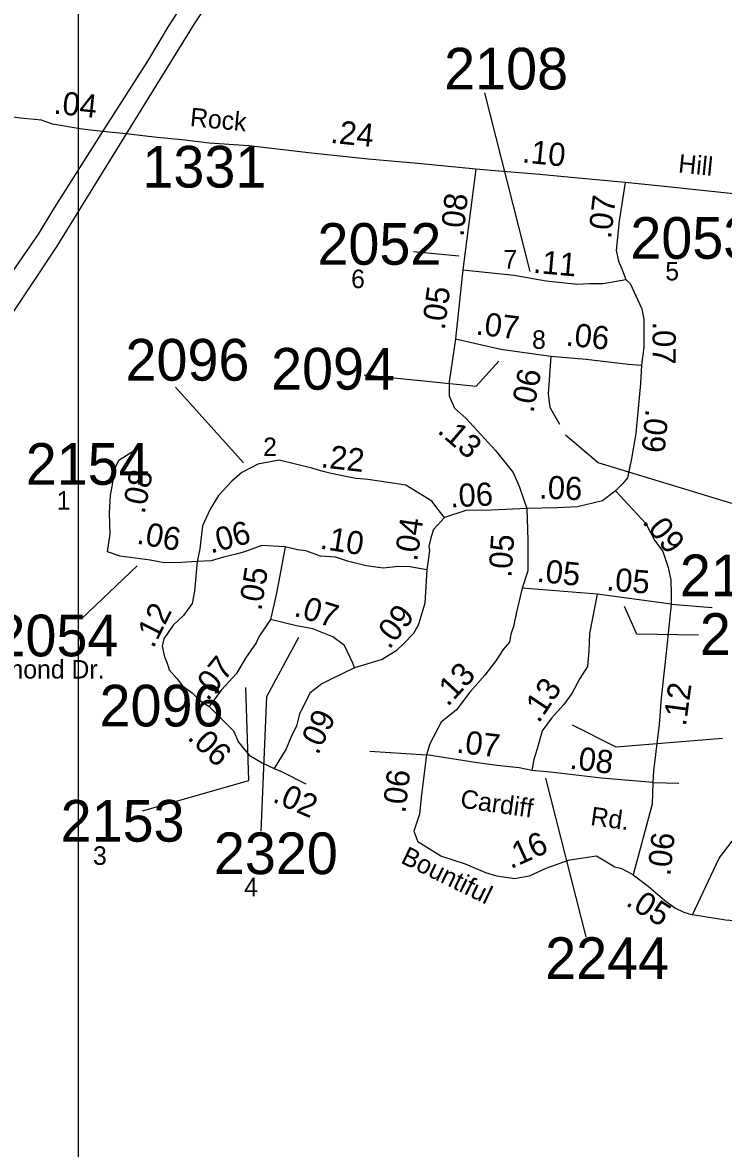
# Model space of a CAD drawing. Extents: x 1945482 to 2853149, y 66427 to 1015778.
# Drawn here: x 2316679 to 2319163, y 201645 to 205633 of the extents above; entities that cross this region are included whole.
import ezdxf

# ---------------------------------------------------------------- set-up
doc = ezdxf.new("R2010")
doc.units = 0
for name, color, linetype in [('Old_Level_11', 7, 'Continuous'), ('Old_Level_17', 7, 'Continuous'), ('Old_Level_27', 7, 'Continuous'), ('Old_Level_32', 7, 'Continuous'), ('Old_Level_35', 7, 'Continuous'), ('Old_Level_63', 7, 'Continuous'), ('Old_Level_8', 7, 'Continuous')]:
    doc.layers.add(name, color=color, linetype=linetype)

msp = doc.modelspace()

# ---------------------------------------------------------------- linework, layer by layer
at = {"layer": 'Old_Level_11'}
for points in [[(2318316.2, 205384.5), (2318476.7, 204751.3)], [(2318065.1, 204821.9), (2318225.3, 204806.9)], [(2317890.2, 204385.4), (2318287.4, 204344.5), (2318367.7, 204433.7)], [(2317221.2, 204340.9), (2317461.9, 204073.3)], [(2319193.2, 203929.2), (2318718.9, 204073.3), (2318603, 204171.5)], [(2316889.6, 203521.5), (2317085.7, 203708.8)], [(2319074.4, 203462.9), (2318856.7, 203466), (2318812.2, 203564.1)], [(2317524.7, 202768.8), (2317544.6, 203246.1), (2317658.4, 203455.5)], [(2317104.6, 202840.3), (2317481.1, 202948.6), (2317470.1, 203277.3)], [(2319159.2, 203097), (2318783.2, 203066.7), (2318627.7, 203143.8)], [(2318676.1, 202394.2), (2318533.5, 202956.1)]]:
    msp.add_lwpolyline(points, dxfattribs=at)
at = {"layer": 'Old_Level_27'}
for points in [[(2319151, 208104.5), (2319093, 208065.1), (2318829.5, 207839.7), (2318645.7, 207681), (2318569.2, 207607.5), (2318476.7, 207503.1), (2318301.5, 207299.5), (2318236.4, 207220.6), (2318068.1, 206999.9), (2318027.1, 206932.5), (2317939.4, 206800.2), (2317736.9, 206476.2), (2317599.4, 206261.1), (2317398.5, 205943.5), (2317258.4, 205716.8), (2317195.3, 205619.4), (2317121.8, 205495.9), (2316963.2, 205247.5)], [(2319241, 208072.1), (2319132, 207995.5), (2319059.1, 207933.1), (2318881.8, 207786.6), (2318626.4, 207549.4), (2318432.5, 207336.6), (2318357.5, 207244.1), (2318217, 207057.4), (2318162.3, 206982.4), (2318099.7, 206897), (2317992.2, 206742.3), (2317919.3, 206625.9), (2317866.9, 206542.8), (2317799.6, 206437.6), (2317691.2, 206260.7), (2317590.2, 206097.3), (2317491.7, 205944.4), (2317377.5, 205764.9), (2317288, 205628.5), (2317046.2, 205238.3)], [(2316963.2, 205247.5), (2316785.5, 204967.2), (2316736.9, 204886.3), (2316606.4, 204696.6), (2316544.9, 204595.4), (2316348.2, 204295.3), (2316182.8, 204047.4), (2316028.2, 203838.8), (2315697.4, 203405.6), (2315382.1, 202979.7), (2315065.7, 202557.3), (2314912.9, 202346.8), (2314798, 202193.9), (2314571.2, 201895.6), (2314357.6, 201617.1)], [(2317046.2, 205238.3), (2316800.5, 204841.3), (2316715.3, 204711.5), (2316566.1, 204489.3), (2316483.4, 204369.4), (2316393.2, 204245.9), (2316223.3, 204009.5), (2316195.9, 203975.1), (2316067, 203811.8), (2315922.6, 203622.5), (2315792.5, 203447.7), (2314896.6, 202244.9), (2313605.1, 200548.6), (2313389.1, 200260.2), (2313200.1, 200011), (2312818.5, 199504.7), (2312681.5, 199332.8), (2312497.2, 199086.7), (2312406.4, 198973.1), (2312175.3, 198673.3), (2311738.4, 198083.7), (2311608.6, 197906.3)]]:
    msp.add_lwpolyline(points, dxfattribs=at)
at = {"layer": 'Old_Level_32'}
for p, q in [((2318716.1, 203607.8), (2318450, 203629.8)), ((2318977.5, 203572.3), (2318716.1, 203607.8))]:
    msp.add_line(p, q, dxfattribs=at)
for points in [[(2316963.2, 205247.5), (2316891, 205255.6), (2316785.1, 205272.4)], [(2317046.2, 205238.3), (2316963.2, 205247.5)], [(2318286, 205113.3), (2318079.7, 205133.9), (2317903.7, 205149.1), (2317703.1, 205169.8), (2317591.9, 205183.2), (2317481.3, 205196.8), (2317340.3, 205205.6), (2317254.4, 205215.9), (2317145.8, 205227), (2317046.2, 205238.3)], [(2318286, 205113.3), (2318239.2, 204756.6)], [(2318814.4, 205066.9), (2318647.8, 205081.2), (2318512.8, 205095.1), (2318381.3, 205104.9), (2318286, 205113.3)], [(2318814.4, 205066.9), (2318793.5, 204930.7), (2318783.2, 204826), (2318791.2, 204787.3), (2318802.6, 204761), (2318816.9, 204722.3)], [(2319856.7, 204953.8), (2319657.7, 204974.6), (2319470.9, 204996.5), (2319243.7, 205021.2), (2318942, 205053.6), (2318814.4, 205066.9)], [(2318239.2, 204756.6), (2318213.7, 204512.3)], [(2318239.2, 204756.6), (2318422, 204738.2), (2318534.8, 204717.7), (2318646.5, 204706.3), (2318686.4, 204708.6), (2318736.5, 204708.6), (2318816.9, 204722.3)], [(2318816.9, 204722.3), (2318832.2, 204708.6), (2318874.4, 204619.2), (2318881.2, 204581.6), (2318881.2, 204550.8), (2318881.2, 204483.5), (2318872.3, 204419.6)], [(2318213.7, 204512.3), (2318190.8, 204359.9), (2318190.8, 204310.3), (2318209.6, 204267.5), (2318250.7, 204231.6), (2318303.7, 204173.5), (2318354.9, 204117), (2318418.2, 204039.2), (2318441, 203986.8), (2318465.9, 203911.8)], [(2318213.7, 204512.3), (2318374.2, 204475.5), (2318551.7, 204451.7)], [(2318551.7, 204451.7), (2318541.7, 204317.1), (2318547.4, 204270.3), (2318559.9, 204248.7), (2318582.7, 204209.9)], [(2318551.7, 204451.7), (2318676.1, 204440.2), (2318825.4, 204423.1), (2318872.3, 204419.6)], [(2318872.3, 204419.6), (2318868.7, 204354.7), (2318852.3, 204177.7), (2318836.9, 204088.8), (2318822.6, 204020.6), (2318806.1, 203999.9), (2318780.3, 203974)], [(2316980.7, 203757.7), (2316989.5, 203821.5), (2316987.7, 203896.4), (2316991.3, 203958.5), (2316998.6, 203995), (2317003.2, 204044.6), (2317020.3, 204082.2), (2317088.7, 204126.7)], [(2318174.1, 203880), (2318155.7, 203903.7), (2318129.3, 203937.5), (2318037.7, 203993.9), (2317975.2, 204004.2), (2317902.7, 204014.4), (2317877, 204016.1), (2317860, 204017.8), (2317772.9, 204035.5), (2317744.4, 204042.4), (2317704.5, 204054.9), (2317588.3, 204082.3), (2317513.1, 204068.6), (2317456.1, 204038.9), (2317420.8, 204008.2), (2317374.1, 203958), (2317344.5, 203909), (2317316.6, 203849.6), (2317308, 203768.5), (2317298.7, 203723.3)], [(2318780.3, 203974), (2318734.4, 203938.3), (2318646.1, 203917.2), (2318573.7, 203914.4), (2318465.9, 203911.8)], [(2318780.3, 203974), (2318888.2, 203857.9), (2318919, 203799.8), (2318948, 203758.8), (2318966.8, 203702.3), (2318977.1, 203657.9), (2318977.5, 203610.8), (2318977.5, 203572.3)], [(2318465.9, 203911.8), (2318341.8, 203905.8), (2318250.7, 203904.7), (2318174.1, 203880)], [(2318465.9, 203911.8), (2318470.3, 203799), (2318470.3, 203747.5), (2318470.3, 203690.7), (2318450, 203629.8)], [(2318174.1, 203880), (2318136.2, 203836.6), (2318125.9, 203807.5), (2318119.1, 203777.7), (2318121.5, 203763), (2318111.9, 203694)], [(2317610.1, 203776.2), (2317527.4, 203780.6), (2317465.8, 203758.4), (2317436.8, 203749.3), (2317391.2, 203739.1), (2317347.9, 203726.5), (2317298.7, 203723.3)], [(2317610.1, 203776.2), (2317588.1, 203655.3), (2317577.5, 203601.1), (2317567.2, 203560), (2317557.9, 203517.9)], [(2318111.9, 203694), (2318051.4, 203704.9), (2318012.1, 203706.6), (2317957.4, 203699.8), (2317897.6, 203708.3), (2317830.9, 203725.4), (2317788.2, 203739.1), (2317735.2, 203742.5), (2317682.9, 203761.8), (2317653.8, 203765.3), (2317610.1, 203776.2)], [(2317298.7, 203723.3), (2317243.1, 203720.8), (2317181.4, 203719.4), (2317131.3, 203728.5), (2317025.3, 203742.2), (2316980.7, 203757.7)], [(2317298.7, 203723.3), (2317289.1, 203618.2), (2317280.4, 203574.5), (2317249.8, 203533), (2317213.3, 203498.2), (2317180.3, 203450.4), (2317174.6, 203423.7), (2317182.6, 203386.1), (2317191.7, 203363.2), (2317198.5, 203340.4), (2317225.9, 203309.7), (2317246.4, 203283.4), (2317280.5, 203258.4), (2317306.8, 203232.1), (2317340.3, 203210.6)], [(2318111.9, 203694), (2318105, 203576), (2318084.5, 203508.7), (2318080, 203496.2), (2318065.2, 203468.8), (2318032.1, 203434.6), (2318003.6, 203407.3), (2317953.5, 203376.5), (2317856.1, 203347.7)], [(2318450, 203629.8), (2318428.2, 203539.8), (2318419.1, 203494.1), (2318409.4, 203466), (2318405.4, 203437.6), (2318382.4, 203411.9), (2318356.7, 203371.6), (2318317.4, 203321.5), (2318264.7, 203260.6), (2318217.3, 203198.3), (2318163.2, 203155), (2318122.7, 203077.9), (2318110.7, 203038.6)], [(2318716.1, 203607.8), (2318688.3, 203468.6), (2318686.4, 203406.5), (2318681, 203351.7), (2318654.2, 203309.3), (2318625.8, 203256.5), (2318597.4, 203217.3), (2318554.1, 203168.6), (2318520.3, 203123.9), (2318502.7, 203060.3), (2318491.2, 203022.9), (2318484.1, 202984)], [(2318977.5, 203572.3), (2318961.3, 203411.6), (2318942.3, 203239.8), (2318935.6, 203146.4), (2318914.9, 202982.3), (2318913.4, 202940.8)], [(2317557.9, 203517.9), (2317517.1, 203457.4), (2317506.8, 203435.8), (2317469.2, 203381), (2317437.3, 203327.4), (2317384.9, 203269.3), (2317340.3, 203210.6)], [(2317856.1, 203347.7), (2317849.8, 203363.9), (2317820.2, 203426.6), (2317779.2, 203457.4), (2317708.5, 203485.9), (2317650.4, 203496.2), (2317557.9, 203517.9)], [(2317856.1, 203347.7), (2317772.8, 203306.5), (2317740.4, 203291), (2317697.6, 203257.4), (2317660.7, 203182.7), (2317649.7, 203142.3), (2317630.4, 203100.1), (2317613.7, 203060.2), (2317571.6, 202990.7)], [(2317340.3, 203210.6), (2317427.1, 203124.1), (2317444.2, 203084.1), (2317482.9, 203037.4), (2317528.3, 203011.2), (2317571.6, 202990.7)], [(2318110.7, 203038.6), (2318093.4, 202898.7), (2318086.1, 202829.3), (2318066, 202769.1), (2318080.7, 202731.2)], [(2318484.1, 202984), (2318439.2, 202992.6), (2318360.7, 203000.7), (2318283.6, 203011.6), (2318110.7, 203038.6)], [(2317571.6, 202990.7), (2317596.6, 202980.4), (2317683.2, 202935.9)], [(2318913.4, 202940.8), (2318730.9, 202956.6), (2318550.1, 202977.7), (2318484.1, 202984)], [(2319053, 202471.9), (2319148.3, 202673.2), (2319194.3, 202732.8), (2319262.5, 202786.4), (2319361.1, 202851.1), (2319447.4, 202891.2), (2319647.6, 203005.3)], [(2318913.4, 202940.8), (2318910.8, 202864.6), (2318843.5, 202613.7)], [(2318843.5, 202613.7), (2318803.4, 202635.3), (2318778.8, 202641.5), (2318713.2, 202679.7), (2318666, 202672.4), (2318613.2, 202664.3), (2318533.4, 202635.9), (2318475.1, 202609.3), (2318422.4, 202599.9), (2318360.7, 202609.3), (2318321.5, 202621.5), (2318248.5, 202651.3), (2318161.9, 202679.7), (2318080.7, 202731.2)], [(2318843.5, 202613.7), (2318895.9, 202573.7), (2318954.4, 202524.3), (2318991.4, 202496.6), (2319022.2, 202481.2), (2319053, 202471.9)], [(2319841.7, 202253), (2319786.3, 202293.1), (2319709.3, 202342.4), (2319641.5, 202379.4), (2319573.7, 202404.1), (2319481.3, 202431.8), (2319388.8, 202444.2), (2319293.3, 202444.2), (2319170.1, 202453.4), (2319053, 202471.9)]]:
    msp.add_lwpolyline(points, dxfattribs=at)
at = {"layer": 'Old_Level_35'}
for p, q in [((2318977.5, 203572.3), (2319123.5, 203561.3)), ((2317910, 203051.4), (2318110.7, 203038.6)), ((2318913.4, 202940.8), (2319004.6, 202938.9))]:
    msp.add_line(p, q, dxfattribs=at)
msp.add_lwpolyline([(2316785.1, 205272.4), (2316746.2, 205286.8), (2316671.9, 205293.8), (2316583.3, 205306.3), (2316498.9, 205317), (2316448.2, 205333), (2316407.5, 205349.4), (2316375, 205362.1), (2316337.9, 205390.6), (2316298.5, 205425.1), (2316273.3, 205454.1), (2316256.5, 205475.4), (2316231.3, 205506.4), (2316208, 205537.5), (2316174.5, 205576.2), (2316130.2, 205632.5), (2316111.5, 205649.7)], dxfattribs=at)
at = {"layer": 'Old_Level_63'}
msp.add_lwpolyline([(2316877.7, 206729.9), (2330723.3, 206729.9), (2330723.3, 199547.9), (2316877.7, 199547.9)], close=True, dxfattribs=at)

# ---------------------------------------------------------------- texts
at = {"layer": 'Old_Level_11'}
for s, height, rotation, p in [('Rock', 65.62, 354.5751, (2317270.9, 205266.3)), ('Hill', 65.62, 354.2487, (2319001, 205102.1)), ('6', 65.6, 358.9625, (2317843.2, 204692.7)), ('Cardiff', 65.62, 351.8639, (2318228.1, 202852.6)), ('Rd.', 65.62, 352.1405, (2318689.3, 202790.6)), ('Bountiful', 65.62, 333.9792, (2318016, 202657.9))]:
    msp.add_text(s, height=height, rotation=rotation, dxfattribs=at).set_placement(p)
for s, height, p in [('7', 65.6, (2318383.3, 204761.4)), ('5', 65.6, (2318957.1, 204719.6)), ('8', 65.6, (2318484.9, 204477.2)), ('2', 65.6, (2317531.8, 204097.3)), ('1', 65.6, (2316800.3, 203907.4)), ('Diamond Dr.', 65.617, (2316477.3, 203309.2)), ('3', 65.6, (2316929.1, 202649.2)), ('4', 65.6, (2317464.7, 202538.1))]:
    msp.add_text(s, height=height, dxfattribs=at).set_placement(p)
at = {"layer": 'Old_Level_17'}
for s, rotation, p in [('.04', 354.1418, (2316787.4, 205310.5)), ('.24', 354.1418, (2317768.4, 205207.2)), ('.10', 354.1408, (2318447.6, 205137.8)), ('.08', 83.7879, (2318241.6, 204872.3)), ('.07', 83.4234, (2318764.7, 204864.9)), ('.11', 354.9536, (2318487, 204746.7)), ('.05', 82.3099, (2318175.1, 204541.5)), ('.07', 353.2849, (2318283, 204528.3)), ('.06', 354.1395, (2318602.2, 204489.2)), ('.07', 270, (2318912, 204574.2)), ('.06', 79.3804, (2318489.8, 204247.9)), ('.09', 264.2405, (2318887.9, 204265.7)), ('.13', 319.1629, (2318146.1, 204182.5)), ('.22', 353.4134, (2317734.3, 204057.9)), ('.08', 78.6983, (2317111.5, 203889.8)), ('.06', 357.5087, (2318508.8, 203947.2)), ('.06', 2.7283, (2318195.9, 203915.3)), ('.06', 349.6885, (2317081, 203787.7)), ('.06', 15.0801, (2317346.4, 203751.8)), ('.04', 81.4755, (2318077.3, 203721.9)), ('.09', 308.6378, (2318873.1, 203863.3)), ('.10', 350.8309, (2317730.7, 203769.8)), ('.05', 86.1887, (2318411.9, 203665.4)), ('.05', 354.285, (2318499.7, 203652.2)), ('.05', 80.8443, (2317525.4, 203546.8)), ('.05', 355.2326, (2318746.6, 203621.8)), ('.12', 63.4523, (2317142.9, 203413.4)), ('.07', 342.9968, (2317637.6, 203532.2)), ('.09', 52.1467, (2317979, 203409.9)), ('.07', 50.7322, (2317335.4, 203226.8)), ('.13', 47.3753, (2318186.1, 203206.9)), ('.13', 56.3305, (2318508.4, 203148.5)), ('.12', 82.327, (2319030, 203138)), ('.09', 64.6717, (2317725.9, 203035.6)), ('.06', 316.2509, (2317260.4, 203097)), ('.07', 353.2284, (2318214.6, 203047.1)), ('.08', 352.6888, (2318615.6, 202990.4)), ('.06', 83.0034, (2318035.4, 202830.2)), ('.02', 336.4089, (2317561.6, 202874.3)), ('.16', 24.468, (2318409.1, 202633.4)), ('.06', 83.7209, (2318974.6, 202607.8)), ('.05', 327.9792, (2318813.5, 202508.2))]:
    msp.add_text(s, height=82.02, rotation=rotation, dxfattribs=at).set_placement(p)
at = {"layer": 'Old_Level_8'}
for s, p in [('2108', (2318173.4, 205395.9)), ('1331', (2317104.2, 205048.4)), ('2053', (2318833.2, 204796.1)), ('2052', (2317724.3, 204774.9)), ('2096', (2317044.2, 204364.5)), ('2094', (2317560.1, 204332.6)), ('2154', (2316690.7, 203995.5)), ('2152', (2319008.7, 203600.7)), ('2054', (2316579.8, 203387.9)), ('2245', (2319079.6, 203393.1)), ('2096', (2316952.3, 203139.5)), ('2153', (2316814.4, 202731.4)), ('2320', (2317357.5, 202616.3)), ('2244', (2318531.4, 202245))]:
    msp.add_text(s, height=147.64, dxfattribs=at).set_placement(p)

doc.saveas('drawing.dxf')
